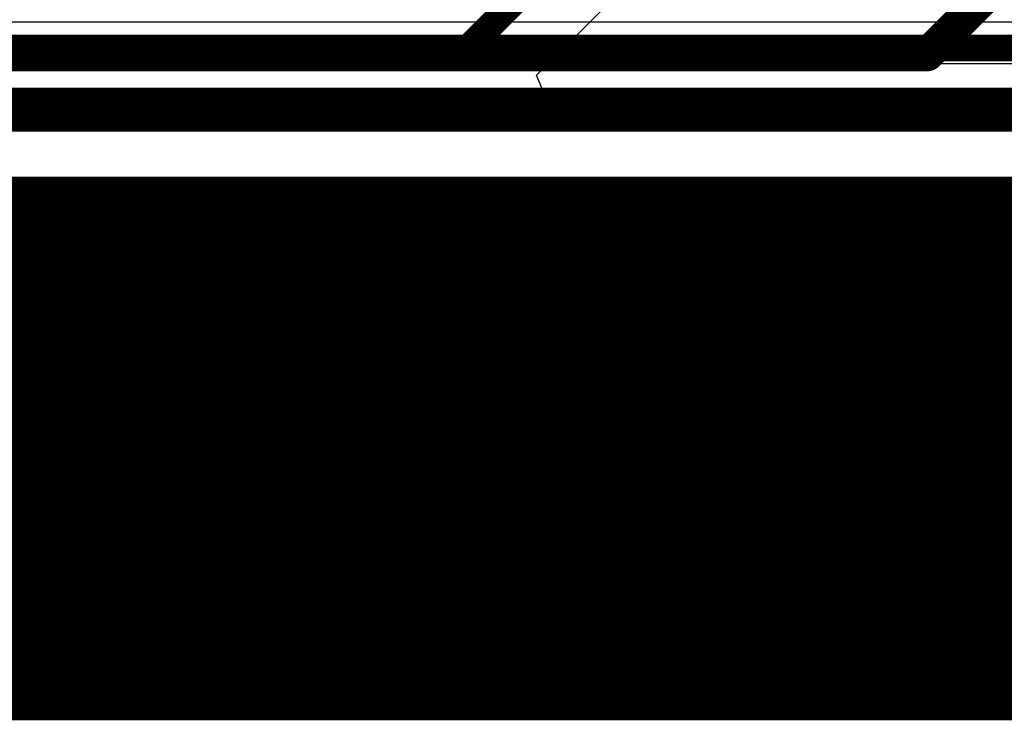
# Model space of a CAD drawing. Header units: millimetres. Extents: x -2 to 68, y -2 to 27.4.
# Tile 420 of 594: x 43.5 to 47.2, y -2 to 0.6. Entities that reach past the tile are written whole.
import ezdxf

# ---------------------------------------------------------------- set-up
doc = ezdxf.new("R2010")
doc.units = ezdxf.units.MM
for name, color, linetype in [('BottomLayer', 5, 'Continuous'), ('DrillGuide', 244, 'Continuous'), ('Mechanical3', 76, 'Continuous'), ('Mechanical4', 56, 'Continuous'), ('MidLayer1', 16, 'Continuous'), ('MidLayer2', 76, 'Continuous'), ('MidLayer3', 90, 'Continuous'), ('MidLayer4', 156, 'Continuous'), ('MidLayer5', 130, 'Continuous'), ('MidLayer6', 216, 'Continuous'), ('MidLayer7', 6, 'Continuous'), ('MidLayer8', 54, 'Continuous'), ('TopLayer', 1, 'Continuous')]:
    doc.layers.add(name, color=color, linetype=linetype)

msp = doc.modelspace()

# ---------------------------------------------------------------- linework, layer by layer
at = {"layer": 'BottomLayer'}
for p, q in [((45.4593, 0.4329), (47.497, 2.4706)), ((45.5119, 0.3059), (45.4593, 0.4329)), ((52.0506, 0.3059), (45.5119, 0.3059))]:
    msp.add_line(p, q, dxfattribs=at)
at = {"layer": 'BottomLayer', "const_width": 0.1}
for points in [[(45.166, 0.5), (47.3168, 2.6508)], [(35.4641, 0.5), (45.166, 0.5)]]:
    msp.add_lwpolyline(points, dxfattribs=at)
at = {"layer": 'BottomLayer', "const_width": 0.05}
msp.add_lwpolyline([(45.141, 0.5, 1), (45.191, 0.5, 1)], format="xyb", close=True, dxfattribs=at)
msp.add_lwpolyline([(45.141, 0.5, 1), (45.191, 0.5, 1)], format="xyb", close=True, dxfattribs=at)
at = {"layer": 'DrillGuide', "const_width": 0.1}
msp.add_lwpolyline([(2.208, 0), (64.0719, 0)], dxfattribs=at)
at = {"layer": 'Mechanical3', "const_width": 2}
msp.add_lwpolyline([(7.7, -1), (57, -1)], dxfattribs=at)
at = {"layer": 'Mechanical4', "const_width": 0.1}
msp.add_lwpolyline([(2.032, 0), (64.008, 0)], dxfattribs=at)
at = {"layer": 'MidLayer1'}
msp.add_line((62.4912, 0.3059), (37.7179, 0.3059), dxfattribs=at)
at = {"layer": 'MidLayer2'}
msp.add_line((62.4912, 0.3059), (37.7179, 0.3059), dxfattribs=at)
at = {"layer": 'MidLayer3', "const_width": 0.1}
for points in [[(39.0504, 0.5351), (59.4303, 0.5351)], [(38.9111, 0.3351), (59.5697, 0.3351)]]:
    msp.add_lwpolyline(points, dxfattribs=at)
at = {"layer": 'MidLayer4'}
msp.add_line((62.4912, 0.3059), (37.7179, 0.3059), dxfattribs=at)
at = {"layer": 'MidLayer5', "const_width": 0.1}
for points in [[(39.0504, 0.5351), (57.0387, 0.5351)], [(38.9676, 0.3351), (57.139, 0.3351)]]:
    msp.add_lwpolyline(points, dxfattribs=at)
at = {"layer": 'MidLayer6'}
for p, q in [((42.1818, 0.6332), (58.5795, 0.6332)), ((62.4912, 0.3059), (37.7179, 0.3059))]:
    msp.add_line(p, q, dxfattribs=at)
at = {"layer": 'MidLayer7'}
msp.add_line((54.775, 0.475), (43.147, 0.475), dxfattribs=at)
at = {"layer": 'MidLayer8'}
msp.add_line((59.418, 0.516), (39.237, 0.516), dxfattribs=at)
at = {"layer": 'TopLayer', "const_width": 0.127}
for points in [[(46.9315, 0.5105), (47.3605, 0.9395)], [(31.4895, 0.5105), (46.9315, 0.5105)], [(31.1165, 0.2835), (47.4635, 0.2835)]]:
    msp.add_lwpolyline(points, dxfattribs=at)
at = {"layer": 'TopLayer', "const_width": 0.0635}
msp.add_lwpolyline([(46.8998, 0.5105, 1), (46.9633, 0.5105, 1)], format="xyb", close=True, dxfattribs=at)
msp.add_lwpolyline([(46.8998, 0.5105, 1), (46.9633, 0.5105, 1)], format="xyb", close=True, dxfattribs=at)

doc.saveas('drawing.dxf')
